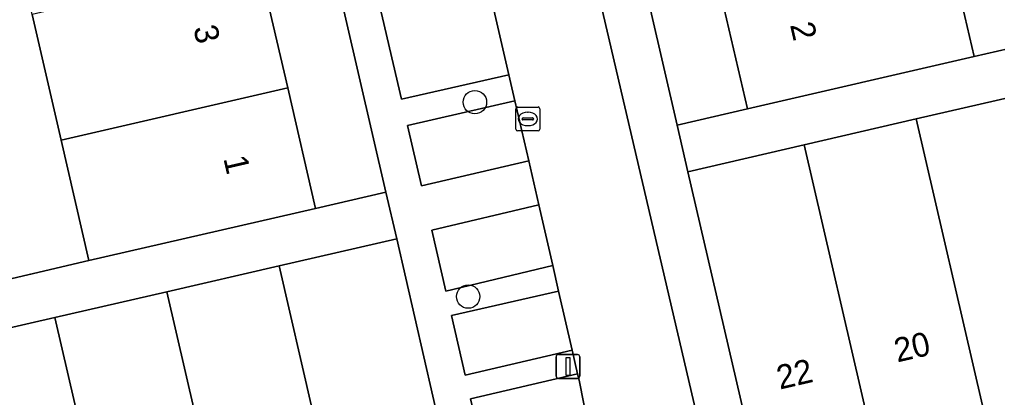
# Model space of a CAD drawing. Extents: x 156412 to 157779, y 382335 to 383768.
# Drawn here: x 157010.37 to 157051.2, y 383170.43 to 383186.23 of the extents above; entities that cross this region are included whole.
import ezdxf

# ---------------------------------------------------------------- set-up
doc = ezdxf.new("R2010")
doc.units = 0
for name, color, linetype in [('IMGEO_Boom', 7, 'Continuous'), ('IMGEO_Erf', 7, 'Continuous'), ('IMGEO_Kolk', 7, 'Continuous'), ('IMGEO_Lichtmast', 7, 'Continuous'), ('IMGEO_Pand', 7, 'Continuous'), ('IMGEO_Pand_nummerreeks', 7, 'Continuous'), ('IMGEO_Parkeervlak_open', 7, 'Continuous'), ('IMGEO_Rijbaan_lokaal_gesloten', 7, 'Continuous'), ('IMGEO_Voetpad_open', 7, 'Continuous')]:
    doc.layers.add(name, color=color, linetype=linetype)

msp = doc.modelspace()

# ---------------------------------------------------------------- linework, layer by layer
at = {"layer": 'IMGEO_Boom'}
for centre in [(157029.382, 383182.772), (157029.102, 383174.645)]:
    msp.add_circle(centre, 0.489, dxfattribs=at)
at = {"layer": 'IMGEO_Erf'}
for points in [[(157054.12, 383198.895), (157052.171, 383198.445), (157051.403, 383201.767), (157053.351, 383202.218), (157052.907, 383204.137), (157050.959, 383203.687), (157050.184, 383207.038), (157052.133, 383207.489), (157051.642, 383209.613), (157049.693, 383209.162), (157048.921, 383212.504), (157044.049, 383211.378), (157045.408, 383205.498), (157046.625, 383200.237), (157047.841, 383194.975), (157049.058, 383189.714), (157050.221, 383184.682), (157055.097, 383185.789), (157054.326, 383189.121), (157056.275, 383189.571), (157055.782, 383191.705), (157053.833, 383191.255), (157053.061, 383194.596), (157055.009, 383195.047)], [(157037.164, 383198.053), (157035.948, 383203.313), (157034.588, 383209.196), (157031.663, 383208.521), (157037.821, 383181.817), (157040.76, 383182.495), (157039.596, 383187.529), (157038.38, 383192.79)], [(157019.502, 383205.715), (157016.573, 383205.038), (157017.929, 383199.151), (157019.142, 383193.889), (157020.354, 383188.627), (157021.567, 383183.365), (157022.726, 383178.333), (157025.67, 383179.012)], [(157010.894, 383186.441), (157009.681, 383191.704), (157008.469, 383196.966), (157007.112, 383202.854), (157002.24, 383201.731), (157003.01, 383198.389), (157001.061, 383197.94), (157001.55, 383195.815), (157003.499, 383196.264), (157004.272, 383192.912), (157002.323, 383192.463), (157002.765, 383190.544), (157004.714, 383190.993), (157005.482, 383187.66), (157003.533, 383187.211), (157004.417, 383183.371), (157006.366, 383183.82), (157007.136, 383180.478), (157005.187, 383180.029), (157005.679, 383177.895), (157007.628, 383178.344), (157008.396, 383175.011), (157013.264, 383176.153), (157012.106, 383181.18)]]:
    msp.add_lwpolyline(points, close=True, dxfattribs=at)
at = {"layer": 'IMGEO_Kolk'}
for p, q in [((157031.091, 383181.644), (157031.091, 383182.496)), ((157031.166, 383182.57), (157032.018, 383182.57)), ((157031.579, 383182.35), (157031.604, 383182.35)), ((157032.092, 383182.496), (157032.092, 383181.644)), ((157031.35, 383182.064), (157031.35, 383182.076)), ((157031.788, 383182.027), (157031.39, 383182.027)), ((157031.393, 383182.113), (157031.791, 383182.113)), ((157031.834, 383182.076), (157031.834, 383182.064)), ((157032.018, 383181.57), (157031.166, 383181.57)), ((157031.602, 383181.79), (157031.577, 383181.79))]:
    msp.add_line(p, q, dxfattribs=at)
for points in [[(157031.091, 383181.644), (157031.091, 383182.496)], [(157031.166, 383182.57), (157032.018, 383182.57)], [(157032.092, 383182.496), (157032.092, 383181.644)], [(157032.018, 383181.57), (157031.166, 383181.57)]]:
    msp.add_lwpolyline(points, dxfattribs=at)
for centre, radius, start, end in [((157031.168, 383182.494), 0.0765, 91.552, 178.448), ((157031.168, 383182.494), 0.0765, 91.552, 178.448), ((157032.016, 383182.494), 0.0765, 1.552, 88.448), ((157032.016, 383182.494), 0.0765, 1.552, 88.448), ((157031.39, 383182.073), 0.0403, 85.8775, 175.7526), ((157031.387, 383182.063), 0.0366, 178.938, 274.7102), ((157031.791, 383182.07), 0.043, 264.8664, 352.4533), ((157031.795, 383182.075), 0.0386, 1.7309, 96.639), ((157031.168, 383181.646), 0.0765, 181.552, 268.448), ((157031.168, 383181.646), 0.0765, 181.552, 268.448), ((157032.016, 383181.646), 0.0765, 271.552, 358.448), ((157032.016, 383181.646), 0.0765, 271.552, 358.448)]:
    msp.add_arc(centre, radius, start, end, dxfattribs=at)
for centre, major_axis, ratio, start_param, end_param in [((157031.578, 383182.07), (-0.387, 0.002), 0.722429, 4.712389, 7.853982), ((157031.603, 383182.07), (-0.39, 0.002), 0.717154, 1.570796, 4.712389)]:
    msp.add_ellipse(centre, major_axis=major_axis, ratio=ratio, start_param=start_param, end_param=end_param, dxfattribs=at)
at = {"layer": 'IMGEO_Lichtmast'}
for p, q in [((157032.773, 383171.326), (157032.773, 383172.126)), ((157032.773, 383172.126), (157032.773, 383171.326)), ((157032.873, 383172.226), (157033.663, 383172.226)), ((157033.663, 383172.226), (157032.873, 383172.226)), ((157033.763, 383172.126), (157033.763, 383171.326)), ((157033.763, 383171.326), (157033.763, 383172.126)), ((157033.663, 383171.226), (157032.873, 383171.226)), ((157032.873, 383171.226), (157033.663, 383171.226))]:
    msp.add_line(p, q, dxfattribs=at)
msp.add_lwpolyline([(157033.193, 383172.101), (157033.343, 383172.101), (157033.343, 383171.351), (157033.193, 383171.351), (157033.193, 383172.101)], dxfattribs=at)
for centre, start, end in [((157032.873, 383172.126), 90, 180), ((157032.873, 383172.126), 90, 180), ((157033.663, 383172.126), 0, 90), ((157033.663, 383172.126), 360, 90), ((157032.873, 383171.326), 180, 270), ((157032.873, 383171.326), 180, 270), ((157033.663, 383171.326), 270, 0), ((157033.663, 383171.326), 270, 0)]:
    msp.add_arc(centre, 0.1, start, end, dxfattribs=at)
at = {"layer": 'IMGEO_Pand'}
for points in [[(157049.058, 383189.714), (157039.596, 383187.529), (157040.76, 383182.495), (157050.221, 383184.682)], [(157021.567, 383183.365), (157020.354, 383188.627), (157010.894, 383186.441), (157012.106, 383181.18)], [(157021.567, 383183.365), (157012.106, 383181.18), (157013.264, 383176.153), (157022.726, 383178.333)], [(157052.483, 383183.15), (157047.807, 383182.069), (157050.573, 383170.089), (157050.843, 383168.92), (157053.991, 383169.648), (157053.719, 383170.817), (157055.078, 383171.142), (157055.248, 383171.183)], [(157047.807, 383182.069), (157043.13, 383180.988), (157045.894, 383169.013), (157046.164, 383167.845), (157049.302, 383168.571), (157049.031, 383169.739), (157050.393, 383170.048), (157050.573, 383170.089)], [(157043.13, 383180.988), (157038.271, 383179.864), (157041.316, 383166.728), (157044.635, 383167.501), (157044.364, 383168.669), (157045.725, 383168.975), (157045.894, 383169.013)], [(157026.12, 383177.062), (157021.206, 383175.93), (157023.973, 383163.948), (157024.193, 383164.001), (157025.54, 383164.327), (157025.809, 383163.157), (157029.133, 383163.903)], [(157021.206, 383175.93), (157016.528, 383174.852), (157019.295, 383162.871), (157019.522, 383162.924), (157020.879, 383163.241), (157021.148, 383162.071), (157024.243, 383162.781), (157023.973, 383163.948)], [(157016.528, 383174.852), (157011.85, 383173.774), (157014.616, 383161.799), (157014.855, 383161.854), (157015.291, 383161.955), (157016.206, 383162.167), (157016.475, 383160.997), (157019.565, 383161.703), (157019.295, 383162.871)], [(157011.85, 383173.774), (157007.173, 383172.696), (157007.758, 383170.162), (157009.938, 383160.725), (157011.519, 383161.087), (157011.788, 383159.917), (157014.886, 383160.63), (157014.616, 383161.799)]]:
    msp.add_lwpolyline(points, close=True, dxfattribs=at)
at = {"layer": 'IMGEO_Parkeervlak_open'}
for points in [[(157029.679, 383188.816), (157025.184, 383187.796), (157026.316, 383182.894), (157030.805, 383183.912)], [(157031.054, 383182.828), (157026.57, 383181.794), (157027.15, 383179.282), (157031.628, 383180.327)], [(157032.052, 383178.478), (157027.579, 383177.422), (157028.169, 383174.867), (157032.633, 383175.945)], [(157032.88, 383174.872), (157028.403, 383173.854), (157028.977, 383171.367), (157033.445, 383172.408)], [(157033.733, 383171.154), (157033.672, 383171.419), (157029.206, 383170.377), (157030.335, 383165.486), (157034.669, 383166.415)]]:
    msp.add_lwpolyline(points, close=True, dxfattribs=at)
at = {"layer": 'IMGEO_Rijbaan_lokaal_gesloten'}
for points in [[(157022.852, 383217.466), (157023.761, 383214.407), (157023.935, 383213.667), (157024.156, 383212.726), (157024.745, 383210.216), (157025.515, 383206.96), (157027.143, 383199.867), (157027.51, 383198.266), (157028.648, 383193.311), (157028.883, 383192.287), (157029.433, 383189.888), (157029.679, 383188.816), (157030.805, 383183.912), (157031.054, 383182.828), (157031.628, 383180.327), (157032.052, 383178.478), (157032.633, 383175.945), (157032.88, 383174.872), (157033.445, 383172.408), (157033.672, 383171.419), (157033.733, 383171.154), (157034.669, 383166.415), (157034.908, 383165.203), (157034.929, 383165.139)], [(157035.204, 383163.347), (157040.061, 383164.454), (157039.477, 383166.29), (157039.327, 383166.762), (157029.007, 383211.056)]]:
    msp.add_lwpolyline(points, dxfattribs=at)
at = {"layer": 'IMGEO_Voetpad_open'}
for points in [[(157038.271, 383179.864), (157037.821, 383181.817), (157031.663, 383208.521), (157030.944, 383211.639), (157028.758, 383221.111), (157028.492, 383222.275), (157028.148, 383223.11)], [(157028.194, 383214.389), (157029.007, 383211.056), (157039.327, 383166.762), (157039.477, 383166.29), (157041.316, 383166.728), (157038.271, 383179.864)], [(157019.502, 383205.715), (157025.67, 383179.012), (157026.12, 383177.062), (157029.133, 383163.903), (157030.621, 383164.249), (157030.335, 383165.486), (157029.206, 383170.377), (157033.672, 383171.419), (157033.445, 383172.408), (157028.977, 383171.367), (157028.403, 383173.854), (157032.88, 383174.872), (157032.633, 383175.945), (157028.169, 383174.867), (157027.579, 383177.422), (157032.052, 383178.478), (157031.628, 383180.327), (157027.15, 383179.282), (157026.57, 383181.794), (157031.054, 383182.828), (157030.805, 383183.912), (157026.316, 383182.894), (157025.184, 383187.796)], [(157055.097, 383185.789), (157050.221, 383184.682), (157040.76, 383182.495), (157037.821, 383181.817), (157038.271, 383179.864), (157043.13, 383180.988), (157047.807, 383182.069), (157052.483, 383183.15)], [(157007.173, 383172.696), (157011.85, 383173.774), (157016.528, 383174.852), (157021.206, 383175.93), (157026.12, 383177.062), (157025.67, 383179.012), (157022.726, 383178.333), (157013.264, 383176.153), (157008.396, 383175.011)]]:
    msp.add_lwpolyline(points, dxfattribs=at)

# ---------------------------------------------------------------- texts
at = {"layer": 'IMGEO_Pand_nummerreeks'}
for s, rotation, p in [('3', 282.9749, (157017.622, 383185.876)), ('2', 283.0155, (157042.535, 383186.003)), ('1', 282.9749, (157018.878, 383180.424)), ('20', 13.0291, (157047.017, 383171.891)), ('22', 13.0291, (157042.112, 383170.757))]:
    msp.add_text(s, height=1, rotation=rotation, dxfattribs=at).set_placement(p)

doc.saveas('drawing.dxf')
